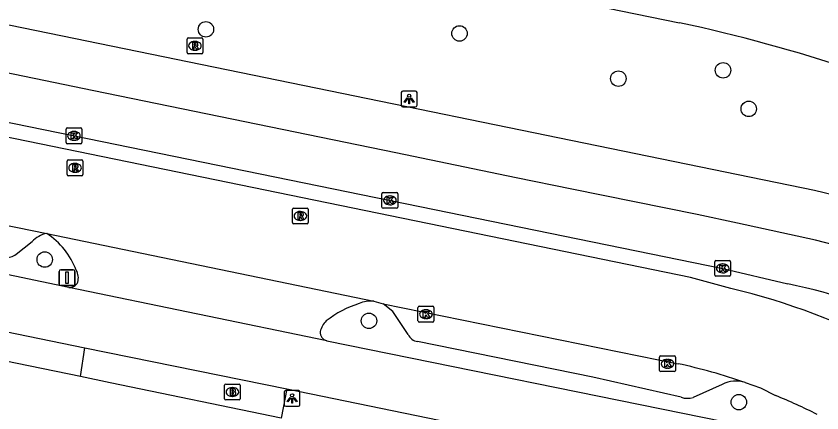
# Model space of a CAD drawing. Extents: x 157692 to 159670, y 381454 to 383289.
# Drawn here: x 158729.2 to 158780.2, y 382048.1 to 382073.3 of the extents above; entities that cross this region are included whole.
import ezdxf

# ---------------------------------------------------------------- set-up
doc = ezdxf.new("R2010")
doc.units = 0
for name, color, linetype in [('IMGEO_Boom', 7, 'Continuous'), ('IMGEO_Brandkraan', 7, 'Continuous'), ('IMGEO_Fietspad_gesloten', 7, 'Continuous'), ('IMGEO_Kolk', 7, 'Continuous'), ('IMGEO_Lichtpunt', 7, 'Continuous'), ('IMGEO_Parkeervlak_open', 7, 'Continuous'), ('IMGEO_Rijbaan_lokaal_open', 7, 'Continuous'), ('IMGEO_Rijbaan_regionaal_gesloten', 7, 'Continuous'), ('IMGEO_Rioolput', 7, 'Continuous'), ('IMGEO_Verkeersbordpaal', 7, 'Continuous'), ('IMGEO_Voetpad_open', 7, 'Continuous')]:
    doc.layers.add(name, color=color, linetype=linetype)

msp = doc.modelspace()

# ---------------------------------------------------------------- linework, layer by layer
at = {"layer": 'IMGEO_Boom'}
for centre in [(158741.24, 382072.443), (158757.292, 382072.183), (158773.977, 382069.849), (158767.352, 382069.32), (158775.606, 382067.403), (158731.036, 382057.858), (158751.563, 382053.974), (158774.98, 382048.825)]:
    msp.add_circle(centre, 0.489, dxfattribs=at)
at = {"layer": 'IMGEO_Brandkraan'}
for p, q in [((158742.417, 382049.042), (158742.417, 382049.894)), ((158742.492, 382049.968), (158743.344, 382049.968)), ((158742.905, 382049.748), (158742.93, 382049.748)), ((158743.418, 382049.894), (158743.418, 382049.042)), ((158743.344, 382048.968), (158742.492, 382048.968)), ((158742.928, 382049.188), (158742.903, 382049.188))]:
    msp.add_line(p, q, dxfattribs=at)
for points in [[(158742.417, 382049.042), (158742.417, 382049.894)], [(158742.492, 382049.968), (158743.344, 382049.968)], [(158743.418, 382049.894), (158743.418, 382049.042)], [(158742.765, 382049.668), (158742.765, 382049.268), (158742.978, 382049.268)], [(158742.996, 382049.668), (158742.765, 382049.668)], [(158742.944, 382049.587), (158742.89, 382049.587), (158742.89, 382049.511)], [(158742.89, 382049.511), (158742.943, 382049.511)], [(158742.952, 382049.435), (158742.89, 382049.435), (158742.89, 382049.354)], [(158742.89, 382049.354), (158742.952, 382049.354)], [(158743.344, 382048.968), (158742.492, 382048.968)]]:
    msp.add_lwpolyline(points, dxfattribs=at)
for centre, radius, start, end in [((158742.494, 382049.892), 0.0765, 91.552, 178.448), ((158742.494, 382049.892), 0.0765, 91.552, 178.448), ((158743.342, 382049.892), 0.0765, 1.552, 88.448), ((158743.342, 382049.892), 0.0765, 1.552, 88.448), ((158742.945, 382049.549), 0.0379, 267.8285, 90.9355), ((158742.953, 382049.394), 0.0404, 269.8759, 90.5077), ((158742.984, 382049.519), 0.251, 268.6676, 293.5347), ((158743, 382049.523), 0.145, 59.4692, 91.5367), ((158743.025, 382049.57), 0.0922, 285.5137, 58.1501), ((158743.03, 382049.378), 0.105, 301.3115, 78.989), ((158742.494, 382049.044), 0.0765, 181.552, 268.448), ((158742.494, 382049.044), 0.0765, 181.552, 268.448), ((158743.342, 382049.044), 0.0765, 271.552, 358.448), ((158743.342, 382049.044), 0.0765, 271.552, 358.448)]:
    msp.add_arc(centre, radius, start, end, dxfattribs=at)
for centre, major_axis, ratio, start_param, end_param in [((158742.904, 382049.468), (-0.387, 0.002), 0.722429, 4.712389, 7.853982), ((158742.929, 382049.468), (-0.39, 0.002), 0.717154, 1.570796, 4.712389)]:
    msp.add_ellipse(centre, major_axis=major_axis, ratio=ratio, start_param=start_param, end_param=end_param, dxfattribs=at)
at = {"layer": 'IMGEO_Fietspad_gesloten'}
for points in [[(158732.567, 382056.096), (158710.713, 382060.669), (158694.964, 382063.831)], [(158692.348, 382060.756), (158733.578, 382052.258)], [(158748.896, 382052.715), (158732.567, 382056.096)], [(158748.896, 382052.715), (158774.025, 382047.607), (158776.64, 382046.995)], [(158733.578, 382052.258), (158746.373, 382049.67)], [(158746.373, 382049.67), (158773.852, 382044.005)]]:
    msp.add_lwpolyline(points, dxfattribs=at)
at = {"layer": 'IMGEO_Kolk'}
for p, q in [((158732.384, 382065.27), (158732.384, 382066.122)), ((158732.459, 382066.196), (158733.311, 382066.196)), ((158733.385, 382066.122), (158733.385, 382065.27)), ((158732.872, 382065.976), (158732.897, 382065.976)), ((158733.311, 382065.196), (158732.459, 382065.196)), ((158732.895, 382065.416), (158732.87, 382065.416)), ((158752.385, 382061.18), (158752.385, 382062.032)), ((158752.46, 382062.106), (158753.312, 382062.106)), ((158753.386, 382062.032), (158753.386, 382061.18)), ((158752.873, 382061.886), (158752.898, 382061.886)), ((158753.312, 382061.106), (158752.46, 382061.106)), ((158752.896, 382061.326), (158752.871, 382061.326)), ((158773.455, 382056.872), (158773.455, 382057.724)), ((158773.53, 382057.798), (158774.382, 382057.798)), ((158773.943, 382057.578), (158773.968, 382057.578)), ((158774.456, 382057.724), (158774.456, 382056.872)), ((158773.966, 382057.018), (158773.941, 382057.018)), ((158774.382, 382056.798), (158773.53, 382056.798)), ((158754.741, 382054.898), (158755.593, 382054.898)), ((158754.666, 382053.972), (158754.666, 382054.824)), ((158755.154, 382054.678), (158755.179, 382054.678)), ((158755.667, 382054.824), (158755.667, 382053.972)), ((158755.593, 382053.898), (158754.741, 382053.898)), ((158755.177, 382054.118), (158755.152, 382054.118)), ((158769.962, 382050.831), (158769.962, 382051.683)), ((158770.037, 382051.757), (158770.889, 382051.757)), ((158770.45, 382051.537), (158770.475, 382051.537)), ((158770.963, 382051.683), (158770.963, 382050.831)), ((158770.473, 382050.977), (158770.448, 382050.977)), ((158770.889, 382050.757), (158770.037, 382050.757))]:
    msp.add_line(p, q, dxfattribs=at)
for points in [[(158732.384, 382065.27), (158732.384, 382066.122)], [(158732.459, 382066.196), (158733.311, 382066.196)], [(158733.385, 382066.122), (158733.385, 382065.27)], [(158732.705, 382065.896), (158732.828, 382065.896), (158732.828, 382065.745), (158732.958, 382065.896), (158733.122, 382065.896), (158732.976, 382065.745), (158733.129, 382065.496), (158732.977, 382065.496), (158732.892, 382065.66), (158732.828, 382065.593), (158732.828, 382065.496), (158732.705, 382065.496), (158732.705, 382065.896)], [(158733.311, 382065.196), (158732.459, 382065.196)], [(158752.385, 382061.18), (158752.385, 382062.032)], [(158752.46, 382062.106), (158753.312, 382062.106)], [(158753.386, 382062.032), (158753.386, 382061.18)], [(158752.706, 382061.806), (158752.829, 382061.806), (158752.829, 382061.655), (158752.959, 382061.806), (158753.123, 382061.806), (158752.977, 382061.655), (158753.13, 382061.406), (158752.978, 382061.406), (158752.893, 382061.57), (158752.829, 382061.503), (158752.829, 382061.406), (158752.706, 382061.406), (158752.706, 382061.806)], [(158753.312, 382061.106), (158752.46, 382061.106)], [(158773.455, 382056.872), (158773.455, 382057.724)], [(158773.53, 382057.798), (158774.382, 382057.798)], [(158773.776, 382057.498), (158773.899, 382057.498), (158773.899, 382057.347), (158774.029, 382057.498), (158774.193, 382057.498), (158774.047, 382057.347), (158774.2, 382057.098), (158774.048, 382057.098), (158773.963, 382057.262), (158773.899, 382057.195), (158773.899, 382057.098), (158773.776, 382057.098), (158773.776, 382057.498)], [(158774.456, 382057.724), (158774.456, 382056.872)], [(158774.382, 382056.798), (158773.53, 382056.798)], [(158754.741, 382054.898), (158755.593, 382054.898)], [(158754.666, 382053.972), (158754.666, 382054.824)], [(158754.987, 382054.598), (158755.11, 382054.598), (158755.11, 382054.447), (158755.24, 382054.598), (158755.404, 382054.598), (158755.258, 382054.447), (158755.411, 382054.198), (158755.259, 382054.198), (158755.174, 382054.362), (158755.11, 382054.295), (158755.11, 382054.198), (158754.987, 382054.198), (158754.987, 382054.598)], [(158755.667, 382054.824), (158755.667, 382053.972)], [(158755.593, 382053.898), (158754.741, 382053.898)], [(158769.962, 382050.831), (158769.962, 382051.683)], [(158770.037, 382051.757), (158770.889, 382051.757)], [(158770.283, 382051.457), (158770.406, 382051.457), (158770.406, 382051.306), (158770.536, 382051.457), (158770.7, 382051.457), (158770.554, 382051.306), (158770.707, 382051.057), (158770.555, 382051.057), (158770.47, 382051.221), (158770.406, 382051.154), (158770.406, 382051.057), (158770.283, 382051.057), (158770.283, 382051.457)], [(158770.963, 382051.683), (158770.963, 382050.831)], [(158770.889, 382050.757), (158770.037, 382050.757)]]:
    msp.add_lwpolyline(points, dxfattribs=at)
for centre, start, end in [((158732.461, 382066.12), 91.552, 178.448), ((158732.461, 382066.12), 91.552, 178.448), ((158733.309, 382066.12), 1.552, 88.448), ((158733.309, 382066.12), 1.552, 88.448), ((158732.461, 382065.272), 181.552, 268.448), ((158732.461, 382065.272), 181.552, 268.448), ((158733.309, 382065.272), 271.552, 358.448), ((158733.309, 382065.272), 271.552, 358.448), ((158752.462, 382062.03), 91.552, 178.448), ((158752.462, 382062.03), 91.552, 178.448), ((158753.31, 382062.03), 1.552, 88.448), ((158753.31, 382062.03), 1.552, 88.448), ((158752.462, 382061.182), 181.552, 268.448), ((158752.462, 382061.182), 181.552, 268.448), ((158753.31, 382061.182), 271.552, 358.448), ((158753.31, 382061.182), 271.552, 358.448), ((158773.532, 382057.722), 91.552, 178.448), ((158773.532, 382057.722), 91.552, 178.448), ((158774.38, 382057.722), 1.552, 88.448), ((158774.38, 382057.722), 1.552, 88.448), ((158773.532, 382056.874), 181.552, 268.448), ((158773.532, 382056.874), 181.552, 268.448), ((158774.38, 382056.874), 271.552, 358.448), ((158774.38, 382056.874), 271.552, 358.448), ((158754.743, 382054.822), 91.552, 178.448), ((158754.743, 382054.822), 91.552, 178.448), ((158755.591, 382054.822), 1.552, 88.448), ((158755.591, 382054.822), 1.552, 88.448), ((158754.743, 382053.974), 181.552, 268.448), ((158754.743, 382053.974), 181.552, 268.448), ((158755.591, 382053.974), 271.552, 358.448), ((158755.591, 382053.974), 271.552, 358.448), ((158770.039, 382051.681), 91.552, 178.448), ((158770.039, 382051.681), 91.552, 178.448), ((158770.887, 382051.681), 1.552, 88.448), ((158770.887, 382051.681), 1.552, 88.448), ((158770.039, 382050.833), 181.552, 268.448), ((158770.039, 382050.833), 181.552, 268.448), ((158770.887, 382050.833), 271.552, 358.448), ((158770.887, 382050.833), 271.552, 358.448)]:
    msp.add_arc(centre, 0.0765, start, end, dxfattribs=at)
for centre, major_axis, ratio, start_param, end_param in [((158732.871, 382065.696), (-0.387, 0.002), 0.722429, 4.712389, 7.853982), ((158732.896, 382065.696), (-0.39, 0.002), 0.717154, 1.570796, 4.712389), ((158752.872, 382061.606), (-0.387, 0.002), 0.722429, 4.712389, 7.853982), ((158752.897, 382061.606), (-0.39, 0.002), 0.717154, 1.570796, 4.712389), ((158773.942, 382057.298), (-0.387, 0.002), 0.722429, 4.712389, 7.853982), ((158773.967, 382057.298), (-0.39, 0.002), 0.717154, 1.570796, 4.712389), ((158755.153, 382054.398), (-0.387, 0.002), 0.722429, 4.712389, 7.853982), ((158755.178, 382054.398), (-0.39, 0.002), 0.717154, 1.570796, 4.712389), ((158770.449, 382051.257), (-0.387, 0.002), 0.722429, 4.712389, 7.853982), ((158770.474, 382051.257), (-0.39, 0.002), 0.717154, 1.570796, 4.712389)]:
    msp.add_ellipse(centre, major_axis=major_axis, ratio=ratio, start_param=start_param, end_param=end_param, dxfattribs=at)
at = {"layer": 'IMGEO_Lichtpunt'}
for p, q in [((158753.608, 382068.437), (158753.608, 382067.63)), ((158753.608, 382068.437), (158753.608, 382067.63)), ((158754.51, 382068.532), (158753.702, 382068.532)), ((158754.51, 382068.532), (158753.702, 382068.532)), ((158754.604, 382067.63), (158754.604, 382068.437)), ((158754.604, 382067.63), (158754.604, 382068.437)), ((158753.702, 382067.536), (158754.51, 382067.536)), ((158753.702, 382067.536), (158754.51, 382067.536)), ((158746.197, 382049.464), (158746.197, 382048.657)), ((158746.197, 382049.464), (158746.197, 382048.657)), ((158747.099, 382049.559), (158746.291, 382049.559)), ((158747.099, 382049.559), (158746.291, 382049.559)), ((158747.193, 382048.657), (158747.193, 382049.464)), ((158747.193, 382048.657), (158747.193, 382049.464)), ((158746.291, 382048.563), (158747.099, 382048.563)), ((158746.291, 382048.563), (158747.099, 382048.563))]:
    msp.add_line(p, q, dxfattribs=at)
for points in [[(158753.982, 382068.101), (158754.021, 382068.073), (158753.833, 382067.811), (158753.795, 382067.838), (158753.982, 382068.101)], [(158754.084, 382068.053), (158754.131, 382068.053), (158754.131, 382067.731), (158754.084, 382067.731), (158754.084, 382068.053)], [(158754.194, 382068.073), (158754.232, 382068.1), (158754.419, 382067.838), (158754.38, 382067.81), (158754.194, 382068.073)], [(158746.571, 382049.128), (158746.61, 382049.1), (158746.422, 382048.838), (158746.384, 382048.865), (158746.571, 382049.128)], [(158746.673, 382049.08), (158746.72, 382049.08), (158746.72, 382048.758), (158746.673, 382048.758), (158746.673, 382049.08)], [(158746.783, 382049.1), (158746.821, 382049.127), (158747.008, 382048.865), (158746.969, 382048.837), (158746.783, 382049.1)]]:
    msp.add_lwpolyline(points, dxfattribs=at)
for centre in [(158754.107, 382068.235), (158746.696, 382049.262)]:
    msp.add_circle(centre, 0.0994, dxfattribs=at)
for centre, start, end in [((158753.702, 382068.437), 90, 180), ((158753.702, 382068.437), 90, 180), ((158754.51, 382068.437), 0, 90), ((158754.51, 382068.437), 0, 90), ((158753.702, 382067.63), 180, 270), ((158753.702, 382067.63), 180, 270), ((158754.51, 382067.63), 270, 0), ((158754.51, 382067.63), 270, 360), ((158746.291, 382049.464), 90, 180), ((158746.291, 382049.464), 90, 180), ((158747.099, 382049.464), 0, 90), ((158747.099, 382049.464), 0, 90), ((158746.291, 382048.657), 180, 270), ((158746.291, 382048.657), 180, 270), ((158747.099, 382048.657), 270, 0), ((158747.099, 382048.657), 270, 360)]:
    msp.add_arc(centre, 0.0946, start, end, dxfattribs=at)
at = {"layer": 'IMGEO_Parkeervlak_open'}
for points in [[(158729.224, 382058.19), (158730.232, 382058.992)], [(158754.047, 382053.115), (158753.071, 382054.578), (158752.461, 382055.052)], [(158771.335, 382049.136), (158765.742, 382050.405), (158754.644, 382052.667)], [(158773.93, 382049.946), (158772.077, 382049.127)]]:
    msp.add_lwpolyline(points, dxfattribs=at)
for centre, radius, start, end in [((158731.546, 382057.746), 1.811, 102.3457, 136.5165), ((158728.533, 382059.17), 1.199, 269.05, 305.1894), ((158754.702, 382053.366), 0.702, 200.9767, 265.2528), ((158774.81, 382048.219), 1.938, 73.0295, 117.0092), ((158771.719, 382050.166), 1.099, 249.5792, 289.031)]:
    msp.add_arc(centre, radius, start, end, dxfattribs=at)
at = {"layer": 'IMGEO_Rijbaan_lokaal_open'}
for points in [[(158774.468, 382056.03), (158771.914, 382056.729), (158599.236, 382092.209)], [(158697.585, 382066.362), (158731.159, 382059.515)], [(158731.159, 382059.515), (158751.861, 382055.219)], [(158751.861, 382055.219), (158752.461, 382055.052)], [(158752.461, 382055.052), (158771.129, 382051.26)], [(158775.376, 382050.073), (158776.357, 382049.737), (158777.306, 382049.248)]]:
    msp.add_lwpolyline(points, dxfattribs=at)
for centre, radius, start, end in [((158764.377, 382013.682), 43.533, 61.9779, 76.5977), ((158762.664, 382012.782), 39.398, 71.1766, 77.593), ((158759.6, 382006.893), 45.907, 63.7033, 67.3137)]:
    msp.add_arc(centre, radius, start, end, dxfattribs=at)
at = {"layer": 'IMGEO_Rijbaan_regionaal_gesloten'}
for points in [[(158789.108, 382059.781), (158785.616, 382060.813), (158779.77, 382062.223), (158601.14, 382098.944), (158595.092, 382100.086)], [(158638.357, 382100.078), (158771.214, 382072.861)], [(158585.035, 382095.717), (158600.841, 382092.865), (158711.762, 382070.015), (158773.956, 382057.298), (158778.07, 382056.314)], [(158801.98, 382048.183), (158798.298, 382050.745), (158794.822, 382052.871), (158791.204, 382054.885), (158788.418, 382056.189), (158787.416, 382056.658), (158783.408, 382058.156), (158779.833, 382059.082), (158774.895, 382060.16), (158772.339, 382060.717), (158764.396, 382062.321), (158760.881, 382063.045), (158753.256, 382064.615), (158734.149, 382068.548), (158719.619, 382071.54), (158694.915, 382076.653), (158622.531, 382091.496)]]:
    msp.add_lwpolyline(points, dxfattribs=at)
for centre, radius, start, end in [((158749.046, 381969.81), 105.408, 65.46642, 77.85955), ((158771.992, 382025.604), 31.306, 61.9794, 78.8047)]:
    msp.add_arc(centre, radius, start, end, dxfattribs=at)
at = {"layer": 'IMGEO_Rioolput'}
for p, q in [((158740.043, 382070.973), (158740.043, 382071.825)), ((158740.118, 382071.899), (158740.97, 382071.899)), ((158740.531, 382071.679), (158740.556, 382071.679)), ((158741.044, 382071.825), (158741.044, 382070.973)), ((158740.97, 382070.899), (158740.118, 382070.899)), ((158740.554, 382071.119), (158740.529, 382071.119)), ((158732.451, 382063.243), (158732.451, 382064.095)), ((158732.526, 382064.169), (158733.378, 382064.169)), ((158733.452, 382064.095), (158733.452, 382063.243)), ((158732.939, 382063.949), (158732.964, 382063.949)), ((158733.378, 382063.169), (158732.526, 382063.169)), ((158732.962, 382063.389), (158732.937, 382063.389)), ((158746.717, 382060.196), (158746.717, 382061.048)), ((158746.792, 382061.122), (158747.644, 382061.122)), ((158747.718, 382061.048), (158747.718, 382060.196)), ((158747.205, 382060.902), (158747.23, 382060.902)), ((158747.644, 382060.122), (158746.792, 382060.122)), ((158747.228, 382060.342), (158747.203, 382060.342))]:
    msp.add_line(p, q, dxfattribs=at)
for points in [[(158740.043, 382070.973), (158740.043, 382071.825)], [(158740.118, 382071.899), (158740.97, 382071.899)], [(158741.044, 382071.825), (158741.044, 382070.973)], [(158740.632, 382071.597), (158740.38, 382071.599), (158740.38, 382071.199)], [(158740.38, 382071.199), (158740.504, 382071.199), (158740.504, 382071.361), (158740.515, 382071.361)], [(158740.558, 382071.518), (158740.504, 382071.518), (158740.504, 382071.437)], [(158740.504, 382071.437), (158740.556, 382071.437)], [(158740.562, 382071.332), (158740.633, 382071.199), (158740.773, 382071.199), (158740.708, 382071.325)], [(158740.97, 382070.899), (158740.118, 382070.899)], [(158732.451, 382063.243), (158732.451, 382064.095)], [(158732.526, 382064.169), (158733.378, 382064.169)], [(158733.452, 382064.095), (158733.452, 382063.243)], [(158733.04, 382063.867), (158732.788, 382063.869), (158732.788, 382063.469)], [(158732.788, 382063.469), (158732.912, 382063.469), (158732.912, 382063.631), (158732.923, 382063.631)], [(158732.966, 382063.788), (158732.912, 382063.788), (158732.912, 382063.707)], [(158732.912, 382063.707), (158732.964, 382063.707)], [(158732.97, 382063.602), (158733.041, 382063.469), (158733.181, 382063.469), (158733.116, 382063.595)], [(158733.378, 382063.169), (158732.526, 382063.169)], [(158746.717, 382060.196), (158746.717, 382061.048)], [(158746.792, 382061.122), (158747.644, 382061.122)], [(158747.718, 382061.048), (158747.718, 382060.196)], [(158747.306, 382060.82), (158747.054, 382060.822), (158747.054, 382060.422)], [(158747.054, 382060.422), (158747.178, 382060.422), (158747.178, 382060.584), (158747.189, 382060.584)], [(158747.232, 382060.741), (158747.178, 382060.741), (158747.178, 382060.66)], [(158747.178, 382060.66), (158747.23, 382060.66)], [(158747.236, 382060.555), (158747.307, 382060.422), (158747.447, 382060.422), (158747.382, 382060.548)], [(158747.644, 382060.122), (158746.792, 382060.122)]]:
    msp.add_lwpolyline(points, dxfattribs=at)
for centre, radius, start, end in [((158740.12, 382071.823), 0.0765, 91.552, 178.448), ((158740.12, 382071.823), 0.0765, 91.552, 178.448), ((158740.968, 382071.823), 0.0765, 1.552, 88.448), ((158740.968, 382071.823), 0.0765, 1.552, 88.448), ((158740.514, 382071.308), 0.0533, 26.0293, 88.6989), ((158740.54, 382071.626), 0.19, 274.7715, 282.9687), ((158740.564, 382071.422), 0.0964, 77.0061, 93.1865), ((158740.578, 382071.479), 0.0378, 276.6634, 79.6772), ((158740.631, 382071.487), 0.109, 350.3612, 89.416), ((158740.629, 382071.487), 0.112, 277.5842, 350.9817), ((158740.613, 382071.272), 0.108, 29.5134, 73.7905), ((158740.12, 382070.975), 0.0765, 181.552, 268.448), ((158740.12, 382070.975), 0.0765, 181.552, 268.448), ((158740.968, 382070.975), 0.0765, 271.552, 358.448), ((158740.968, 382070.975), 0.0765, 271.552, 358.448), ((158732.528, 382064.093), 0.0765, 91.552, 178.448), ((158732.528, 382064.093), 0.0765, 91.552, 178.448), ((158733.376, 382064.093), 0.0765, 1.552, 88.448), ((158733.376, 382064.093), 0.0765, 1.552, 88.448), ((158732.922, 382063.578), 0.0533, 26.0293, 88.6989), ((158732.948, 382063.896), 0.19, 274.7715, 282.9687), ((158732.972, 382063.692), 0.0964, 77.0061, 93.1865), ((158732.986, 382063.749), 0.0378, 276.6634, 79.6772), ((158733.039, 382063.757), 0.109, 350.3612, 89.416), ((158733.037, 382063.757), 0.112, 277.5842, 350.9817), ((158733.021, 382063.542), 0.108, 29.5134, 73.7905), ((158732.528, 382063.245), 0.0765, 181.552, 268.448), ((158732.528, 382063.245), 0.0765, 181.552, 268.448), ((158733.376, 382063.245), 0.0765, 271.552, 358.448), ((158733.376, 382063.245), 0.0765, 271.552, 358.448), ((158746.794, 382061.046), 0.0765, 91.552, 178.448), ((158746.794, 382061.046), 0.0765, 91.552, 178.448), ((158747.642, 382061.046), 0.0765, 1.552, 88.448), ((158747.642, 382061.046), 0.0765, 1.552, 88.448), ((158747.188, 382060.531), 0.0533, 26.0293, 88.6989), ((158747.214, 382060.849), 0.19, 274.7715, 282.9687), ((158747.238, 382060.645), 0.0964, 77.0061, 93.1865), ((158747.252, 382060.702), 0.0378, 276.6634, 79.6772), ((158747.305, 382060.71), 0.109, 350.3612, 89.416), ((158747.303, 382060.71), 0.112, 277.5842, 350.9817), ((158747.287, 382060.495), 0.108, 29.5134, 73.7905), ((158746.794, 382060.198), 0.0765, 181.552, 268.448), ((158746.794, 382060.198), 0.0765, 181.552, 268.448), ((158747.642, 382060.198), 0.0765, 271.552, 358.448), ((158747.642, 382060.198), 0.0765, 271.552, 358.448)]:
    msp.add_arc(centre, radius, start, end, dxfattribs=at)
for centre, major_axis, ratio, start_param, end_param in [((158740.53, 382071.399), (-0.387, 0.002), 0.722429, 4.712389, 7.853982), ((158740.555, 382071.399), (-0.39, 0.002), 0.717154, 1.570796, 4.712389), ((158732.938, 382063.669), (-0.387, 0.002), 0.722429, 4.712389, 7.853982), ((158732.963, 382063.669), (-0.39, 0.002), 0.717154, 1.570796, 4.712389), ((158747.204, 382060.622), (-0.387, 0.002), 0.722429, 4.712389, 7.853982), ((158747.229, 382060.622), (-0.39, 0.002), 0.717154, 1.570796, 4.712389)]:
    msp.add_ellipse(centre, major_axis=major_axis, ratio=ratio, start_param=start_param, end_param=end_param, dxfattribs=at)
at = {"layer": 'IMGEO_Verkeersbordpaal'}
for p, q in [((158731.949, 382056.306), (158731.949, 382057.106)), ((158731.949, 382057.106), (158731.949, 382056.306)), ((158732.049, 382057.206), (158732.839, 382057.206)), ((158732.839, 382057.206), (158732.049, 382057.206)), ((158732.939, 382057.106), (158732.939, 382056.306)), ((158732.939, 382056.306), (158732.939, 382057.106)), ((158732.839, 382056.206), (158732.049, 382056.206)), ((158732.049, 382056.206), (158732.839, 382056.206))]:
    msp.add_line(p, q, dxfattribs=at)
msp.add_lwpolyline([(158732.369, 382057.081), (158732.519, 382057.081), (158732.519, 382056.331), (158732.369, 382056.331), (158732.369, 382057.081)], dxfattribs=at)
for centre, start, end in [((158732.049, 382057.106), 90, 180), ((158732.049, 382057.106), 90, 180), ((158732.839, 382057.106), 0, 90), ((158732.839, 382057.106), 360, 90), ((158732.049, 382056.306), 180, 270), ((158732.049, 382056.306), 180, 270), ((158732.839, 382056.306), 270, 0), ((158732.839, 382056.306), 270, 0)]:
    msp.add_arc(centre, 0.1, start, end, dxfattribs=at)
at = {"layer": 'IMGEO_Voetpad_open'}
for points in [[(158733.296, 382050.448), (158698.724, 382057.545), (158691.965, 382058.933)], [(158733.296, 382050.448), (158733.578, 382052.258)], [(158745.995, 382047.802), (158735.171, 382050.057), (158733.296, 382050.448)], [(158746.373, 382049.67), (158745.995, 382047.802)]]:
    msp.add_lwpolyline(points, dxfattribs=at)
for centre, radius, start, end in [((158728.413, 382055.385), 4.96, 21.2546, 56.3759), ((158732.196, 382056.703), 0.967, 343.3888, 29.7405), ((158732.63, 382056.621), 0.529, 263.1772, 338.4462), ((158752.703, 382049.198), 6.127, 106.7353, 128.8386), ((158751.686, 382053.43), 1.798, 84.4147, 114.5503), ((158749.945, 382052.89), 1.53, 135.1126, 164.7435), ((158749.025, 382053.257), 0.558, 176.3356, 256.575)]:
    msp.add_arc(centre, radius, start, end, dxfattribs=at)

doc.saveas('drawing.dxf')
